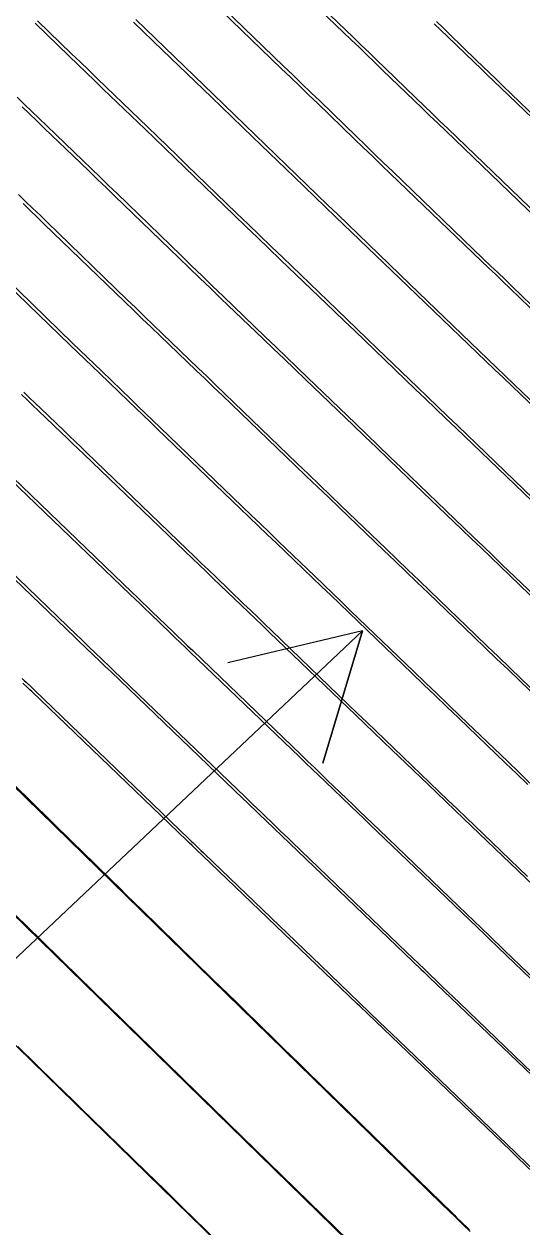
# Model space of a CAD drawing. Extents: x 954385 to 988206, y 1868364 to 1924553.
# Drawn here: x 955530.6 to 955552.2, y 1923273.7 to 1923325.9 of the extents above; entities that cross this region are included whole.
import ezdxf

# ---------------------------------------------------------------- set-up
doc = ezdxf.new("R2010")
doc.units = 0
for name, color, linetype in [('1', 7, 'Continuous'), ('Ex_Major Contours', 7, 'Continuous'), ('Ex_Minor Contours', 7, 'Continuous'), ('Slopes', 7, 'Continuous')]:
    doc.layers.add(name, color=color, linetype=linetype)

msp = doc.modelspace()

# ---------------------------------------------------------------- linework, layer by layer
at = {"layer": '1'}
for points in [[(955541.845, 1923328.276), (955544.903, 1923325.329), (955545.245, 1923324.999), (955545.586, 1923324.669), (955545.928, 1923324.339), (955546.269, 1923324.009), (955547.633, 1923322.687), (955547.974, 1923322.356), (955548.315, 1923322.026), (955548.657, 1923321.696), (955548.999, 1923321.367), (955553.718, 1923316.823)], [(955553.05, 1923313.301), (955551.795, 1923314.511), (955551.481, 1923314.813), (955551.167, 1923315.116), (955550.853, 1923315.418), (955550.539, 1923315.72), (955546.612, 1923319.501), (955546.216, 1923319.882), (955545.822, 1923320.263), (955545.427, 1923320.644), (955545.033, 1923321.026), (955543.457, 1923322.554), (955543.063, 1923322.935), (955542.669, 1923323.317), (955542.274, 1923323.698), (955541.879, 1923324.079), (955539.284, 1923326.58)], [(955489.905, 1923326.347), (955490.56, 1923325.712), (955496.424, 1923320.03), (955496.438, 1923320.017), (955500.738, 1923315.849), (955500.743, 1923315.844), (955510.792, 1923306.11), (955510.799, 1923306.103), (955517.97, 1923299.148), (955517.978, 1923299.14), (955546.543, 1923271.234)], [(955553.106, 1923304.922), (955549.429, 1923308.459), (955548.992, 1923308.88), (955548.554, 1923309.301), (955548.117, 1923309.722), (955547.679, 1923310.143), (955545.93, 1923311.829), (955545.492, 1923312.25), (955545.055, 1923312.672), (955544.617, 1923313.093), (955544.18, 1923313.514), (955541.837, 1923315.769), (955541.336, 1923316.253), (955540.835, 1923316.736), (955540.334, 1923317.22), (955539.834, 1923317.705), (955537.686, 1923319.787), (955537.26, 1923320.2), (955536.834, 1923320.612), (955536.408, 1923321.024), (955535.981, 1923321.435), (955534.162, 1923323.189), (955533.791, 1923323.546), (955533.421, 1923323.904), (955533.051, 1923324.262), (955532.681, 1923324.62), (955531.202, 1923326.053)], [(955556.513, 1923305.806), (955551.868, 1923310.275), (955551.492, 1923310.637), (955551.116, 1923310.999), (955550.74, 1923311.361), (955550.365, 1923311.722), (955548.862, 1923313.17), (955548.486, 1923313.532), (955548.111, 1923313.894), (955547.735, 1923314.255), (955547.359, 1923314.617), (955544.224, 1923317.635), (955543.776, 1923318.067), (955543.328, 1923318.5), (955542.881, 1923318.932), (955542.434, 1923319.365), (955540.646, 1923321.098), (955540.199, 1923321.532), (955539.751, 1923321.964), (955539.304, 1923322.397), (955538.856, 1923322.829), (955536.723, 1923324.884), (955536.303, 1923325.289), (955535.883, 1923325.695), (955535.464, 1923326.1)], [(955569.307, 1923305.987), (955567.266, 1923307.949), (955567.177, 1923308.034), (955567.089, 1923308.119), (955566.868, 1923308.332), (955566.736, 1923308.459), (955559.183, 1923315.726), (955558.992, 1923315.909), (955558.802, 1923316.092), (955558.611, 1923316.276), (955558.421, 1923316.459), (955557.659, 1923317.193), (955557.469, 1923317.376), (955557.279, 1923317.56), (955557.088, 1923317.743), (955556.898, 1923317.926), (955551.386, 1923323.233), (955551.097, 1923323.511), (955550.809, 1923323.79), (955550.52, 1923324.068), (955550.232, 1923324.347), (955549.08, 1923325.464), (955548.792, 1923325.743), (955548.504, 1923326.022)], [(955530.317, 1923322.733), (955530.638, 1923322.423), (955530.958, 1923322.113), (955531.279, 1923321.803), (955531.6, 1923321.493), (955533.177, 1923319.973), (955533.547, 1923319.616), (955533.917, 1923319.259), (955534.286, 1923318.902), (955534.655, 1923318.545), (955537.429, 1923315.856), (955537.885, 1923315.414), (955538.341, 1923314.973), (955538.798, 1923314.532), (955539.255, 1923314.091), (955541.084, 1923312.33), (955541.542, 1923311.89), (955541.999, 1923311.45), (955542.456, 1923311.009), (955542.913, 1923310.569), (955544.994, 1923308.565), (955545.493, 1923308.084), (955545.992, 1923307.603), (955546.492, 1923307.122), (955546.991, 1923306.642), (955549.698, 1923304.037), (955550.114, 1923303.637), (955550.531, 1923303.236), (955550.947, 1923302.835), (955551.364, 1923302.434), (955553.029, 1923300.831)], [(955549.963, 1923273.485), (955549.655, 1923273.786), (955549.347, 1923274.087), (955549.038, 1923274.387), (955548.73, 1923274.688), (955521.372, 1923301.416), (955521.052, 1923301.728), (955520.731, 1923302.041), (955520.411, 1923302.353), (955520.089, 1923302.664), (955514.185, 1923308.39), (955513.869, 1923308.697), (955513.553, 1923309.004), (955513.237, 1923309.31), (955512.921, 1923309.616), (955503.872, 1923318.382), (955503.685, 1923318.563), (955503.497, 1923318.745)], [(955530.374, 1923318.511), (955530.687, 1923318.209), (955530.999, 1923317.907), (955531.312, 1923317.605), (955531.624, 1923317.302), (955535.076, 1923313.956), (955535.461, 1923313.582), (955535.848, 1923313.209), (955536.234, 1923312.836), (955536.621, 1923312.463), (955538.169, 1923310.973), (955538.556, 1923310.6), (955538.943, 1923310.228), (955539.33, 1923309.855), (955539.717, 1923309.482), (955542.47, 1923306.83), (955542.95, 1923306.367), (955543.43, 1923305.905), (955543.911, 1923305.443), (955544.391, 1923304.981), (955546.312, 1923303.133), (955546.792, 1923302.671), (955547.272, 1923302.208), (955547.752, 1923301.746), (955548.233, 1923301.284), (955550.217, 1923299.374), (955550.708, 1923298.901), (955551.199, 1923298.429), (955551.69, 1923297.956), (955552.181, 1923297.484), (955555.335, 1923294.452)], [(955552.56, 1923292.958), (955552.079, 1923293.422), (955551.597, 1923293.885), (955549.542, 1923295.86), (955549.039, 1923296.344), (955548.536, 1923296.828), (955548.033, 1923297.312), (955547.53, 1923297.796), (955544.8, 1923300.424), (955544.407, 1923300.803), (955544.014, 1923301.181), (955543.62, 1923301.559), (955543.227, 1923301.937), (955541.655, 1923303.45), (955541.261, 1923303.829), (955540.868, 1923304.207), (955540.475, 1923304.585), (955540.082, 1923304.964), (955536.52, 1923308.396), (955536.203, 1923308.701), (955535.887, 1923309.006), (955535.57, 1923309.311), (955535.254, 1923309.616), (955533.987, 1923310.835), (955533.67, 1923311.14), (955533.354, 1923311.446), (955533.038, 1923311.751), (955532.722, 1923312.057), (955528.593, 1923316.06)], [(955498.328, 1923312.615), (955507.187, 1923304.033), (955507.612, 1923303.621), (955508.037, 1923303.209), (955508.463, 1923302.796), (955508.888, 1923302.384), (955514.382, 1923297.056), (955514.799, 1923296.651), (955515.216, 1923296.246), (955515.632, 1923295.84), (955516.048, 1923295.434), (955543.386, 1923268.727)], [(955530.615, 1923309.92), (955530.86, 1923309.682), (955531.106, 1923309.444), (955531.353, 1923309.207), (955532.338, 1923308.258), (955532.585, 1923308.021), (955532.831, 1923307.784), (955533.077, 1923307.547), (955533.324, 1923307.309), (955537.695, 1923303.098), (955538.001, 1923302.804), (955538.306, 1923302.509), (955538.612, 1923302.215), (955538.919, 1923301.92), (955540.143, 1923300.742), (955540.449, 1923300.448), (955540.755, 1923300.153), (955541.061, 1923299.859), (955541.367, 1923299.564), (955545.089, 1923295.981), (955545.481, 1923295.604), (955545.873, 1923295.227), (955546.265, 1923294.85), (955546.656, 1923294.473), (955548.224, 1923292.966), (955548.616, 1923292.589), (955549.008, 1923292.212), (955549.4, 1923291.836), (955549.791, 1923291.459), (955552.458, 1923288.894)], [(955530.127, 1923306.223), (955535.307, 1923301.233), (955535.526, 1923301.022), (955535.745, 1923300.811), (955535.963, 1923300.6), (955536.182, 1923300.39), (955537.058, 1923299.547), (955537.277, 1923299.336), (955537.496, 1923299.126), (955537.715, 1923298.915), (955537.934, 1923298.704), (955542.648, 1923294.166), (955542.929, 1923293.896), (955543.21, 1923293.626), (955543.49, 1923293.356), (955543.771, 1923293.086), (955544.894, 1923292.007), (955545.175, 1923291.737), (955545.455, 1923291.467), (955545.736, 1923291.197), (955546.017, 1923290.927), (955549.463, 1923287.611), (955550.129, 1923286.971), (955550.795, 1923286.33), (955551.461, 1923285.69), (955552.127, 1923285.049), (955555.804, 1923281.515)], [(955526.93, 1923305.136), (955532.919, 1923299.367), (955533.051, 1923299.24), (955533.183, 1923299.113), (955533.314, 1923298.986), (955533.446, 1923298.859), (955533.974, 1923298.352), (955534.106, 1923298.225), (955534.238, 1923298.098), (955534.369, 1923297.971), (955534.501, 1923297.844), (955540.208, 1923292.351), (955540.377, 1923292.188), (955540.547, 1923292.025), (955540.716, 1923291.862), (955540.886, 1923291.699), (955541.564, 1923291.047), (955541.733, 1923290.884), (955541.903, 1923290.721), (955542.072, 1923290.558), (955542.242, 1923290.395), (955546.468, 1923286.329), (955547.227, 1923285.6), (955547.985, 1923284.87), (955548.744, 1923284.14), (955549.503, 1923283.411), (955553.861, 1923279.221)], [(955530.531, 1923297.502), (955530.621, 1923297.415), (955530.71, 1923297.329), (955530.934, 1923297.114), (955531.068, 1923296.984), (955537.767, 1923290.536), (955537.825, 1923290.48), (955537.883, 1923290.424), (955537.942, 1923290.368), (955538, 1923290.312), (955538.292, 1923290.031), (955538.408, 1923289.919), (955538.467, 1923289.863), (955543.473, 1923285.047), (955544.324, 1923284.228), (955545.176, 1923283.41), (955546.027, 1923282.591), (955546.878, 1923281.772), (955551.919, 1923276.927), (955551.987, 1923276.861), (955552.056, 1923276.795), (955555.591, 1923273.393)]]:
    msp.add_lwpolyline(points, dxfattribs=at)
at = {"layer": 'Ex_Major Contours'}
for points in [[(955539.183, 1923326.477), (955541.778, 1923323.981), (955542.174, 1923323.601), (955542.569, 1923323.22), (955542.964, 1923322.838), (955543.359, 1923322.457), (955544.938, 1923320.93), (955545.333, 1923320.549), (955545.729, 1923320.168), (955546.124, 1923319.787), (955546.52, 1923319.406), (955550.45, 1923315.633), (955550.764, 1923315.331), (955551.079, 1923315.029), (955551.394, 1923314.727), (955551.708, 1923314.425), (955552.966, 1923313.216)], [(955552.475, 1923292.896), (955551.992, 1923293.36), (955551.508, 1923293.824), (955549.459, 1923295.79), (955548.957, 1923296.272), (955548.454, 1923296.754), (955547.952, 1923297.237), (955547.449, 1923297.719), (955544.705, 1923300.356), (955544.312, 1923300.733), (955543.92, 1923301.11), (955543.527, 1923301.487), (955543.134, 1923301.864), (955541.563, 1923303.371), (955541.17, 1923303.748), (955540.778, 1923304.125), (955540.385, 1923304.502), (955539.992, 1923304.879), (955536.412, 1923308.318), (955536.096, 1923308.622), (955535.78, 1923308.925), (955535.464, 1923309.229), (955535.148, 1923309.532), (955533.884, 1923310.746), (955533.569, 1923311.049), (955533.253, 1923311.353), (955532.938, 1923311.657), (955532.623, 1923311.961), (955528.475, 1923315.971)]]:
    msp.add_lwpolyline(points, dxfattribs=at)
at = {"layer": 'Ex_Minor Contours'}
for points in [[(955553.634, 1923316.735), (955548.908, 1923321.272), (955548.566, 1923321.601), (955548.224, 1923321.931), (955547.882, 1923322.26), (955547.54, 1923322.59), (955546.174, 1923323.911), (955545.832, 1923324.241), (955545.49, 1923324.571), (955545.148, 1923324.901), (955544.806, 1923325.23), (955541.746, 1923328.172)], [(955531.097, 1923325.944), (955532.576, 1923324.515), (955532.945, 1923324.157), (955533.315, 1923323.8), (955533.686, 1923323.443), (955534.056, 1923323.087), (955535.875, 1923321.338), (955536.301, 1923320.927), (955536.728, 1923320.517), (955537.153, 1923320.106), (955537.579, 1923319.694), (955539.735, 1923317.61), (955540.237, 1923317.126), (955540.739, 1923316.642), (955541.241, 1923316.159), (955541.743, 1923315.676), (955544.082, 1923313.43), (955544.521, 1923313.009), (955544.96, 1923312.588), (955545.398, 1923312.166), (955545.837, 1923311.745), (955547.591, 1923310.06), (955548.03, 1923309.639), (955548.468, 1923309.217), (955548.907, 1923308.796), (955549.346, 1923308.375), (955553.024, 1923304.845)], [(955556.437, 1923305.728), (955551.785, 1923310.192), (955551.409, 1923310.553), (955551.032, 1923310.915), (955550.655, 1923311.276), (955550.279, 1923311.638), (955548.772, 1923313.085), (955548.396, 1923313.447), (955548.019, 1923313.808), (955547.643, 1923314.17), (955547.266, 1923314.532), (955544.132, 1923317.541), (955543.683, 1923317.973), (955543.234, 1923318.405), (955542.785, 1923318.837), (955542.337, 1923319.27), (955540.545, 1923321.003), (955540.097, 1923321.435), (955539.648, 1923321.868), (955539.2, 1923322.3), (955538.751, 1923322.733), (955536.62, 1923324.782), (955536.199, 1923325.186), (955535.78, 1923325.591), (955535.36, 1923325.996)], [(955556.817, 1923317.837), (955551.297, 1923323.137), (955551.008, 1923323.415), (955550.719, 1923323.693), (955550.43, 1923323.972), (955550.141, 1923324.25), (955548.988, 1923325.365), (955548.699, 1923325.644), (955548.411, 1923325.922)], [(955552.95, 1923300.757), (955551.281, 1923302.36), (955550.864, 1923302.761), (955550.446, 1923303.162), (955550.029, 1923303.562), (955549.611, 1923303.963), (955546.906, 1923306.559), (955546.406, 1923307.039), (955545.905, 1923307.52), (955545.404, 1923308.001), (955544.903, 1923308.482), (955542.814, 1923310.489), (955542.357, 1923310.928), (955541.9, 1923311.367), (955541.443, 1923311.806), (955540.986, 1923312.245), (955539.157, 1923314), (955538.7, 1923314.44), (955538.243, 1923314.879), (955537.787, 1923315.319), (955537.331, 1923315.759), (955534.545, 1923318.453), (955534.176, 1923318.809), (955533.807, 1923319.165), (955533.438, 1923319.521), (955533.068, 1923319.877), (955531.493, 1923321.392), (955531.172, 1923321.701), (955530.851, 1923322.01), (955530.531, 1923322.319)], [(955530.574, 1923318.115), (955530.886, 1923317.814), (955531.198, 1923317.513), (955531.51, 1923317.212), (955534.977, 1923313.86), (955535.362, 1923313.488), (955535.748, 1923313.116), (955536.134, 1923312.744), (955536.521, 1923312.373), (955538.067, 1923310.888), (955538.454, 1923310.517), (955538.84, 1923310.146), (955539.227, 1923309.775), (955539.613, 1923309.404), (955542.381, 1923306.745), (955542.861, 1923306.284), (955543.341, 1923305.823), (955543.821, 1923305.362), (955544.302, 1923304.901), (955546.223, 1923303.058), (955546.703, 1923302.597), (955547.183, 1923302.136), (955547.663, 1923301.675), (955548.143, 1923301.214), (955550.135, 1923299.3), (955550.627, 1923298.827), (955551.119, 1923298.355), (955551.612, 1923297.882), (955552.104, 1923297.41), (955555.254, 1923294.388)], [(955530.513, 1923309.826), (955530.758, 1923309.59), (955531.003, 1923309.354), (955531.248, 1923309.118), (955532.23, 1923308.176), (955532.475, 1923307.94), (955532.721, 1923307.705), (955532.966, 1923307.469), (955533.211, 1923307.233), (955537.604, 1923303.014), (955537.909, 1923302.721), (955538.214, 1923302.428), (955538.519, 1923302.135), (955538.825, 1923301.842), (955540.046, 1923300.67), (955540.351, 1923300.377), (955540.656, 1923300.084), (955540.961, 1923299.791), (955541.267, 1923299.498), (955545.007, 1923295.905), (955545.398, 1923295.529), (955545.789, 1923295.154), (955546.179, 1923294.779), (955546.57, 1923294.404), (955548.134, 1923292.903), (955548.525, 1923292.528), (955548.916, 1923292.153), (955549.307, 1923291.778), (955549.698, 1923291.403), (955553.397, 1923287.854)], [(955530.011, 1923306.148), (955535.215, 1923301.149), (955535.433, 1923300.94), (955535.65, 1923300.73), (955535.868, 1923300.521), (955536.086, 1923300.312), (955536.957, 1923299.476), (955537.175, 1923299.267), (955537.393, 1923299.058), (955537.611, 1923298.849), (955537.828, 1923298.64), (955542.565, 1923294.09), (955542.844, 1923293.822), (955543.123, 1923293.554), (955543.402, 1923293.286), (955543.682, 1923293.018), (955544.799, 1923291.946), (955545.078, 1923291.678), (955545.358, 1923291.41), (955545.637, 1923291.142), (955545.916, 1923290.874), (955550.622, 1923286.359), (955550.764, 1923286.223), (955551.191, 1923285.814), (955556.164, 1923281.045)], [(955526.81, 1923305.063), (955532.826, 1923299.283), (955532.956, 1923299.158), (955533.087, 1923299.033), (955533.217, 1923298.908), (955533.347, 1923298.783), (955533.869, 1923298.283), (955533.999, 1923298.158), (955534.129, 1923298.032), (955534.26, 1923297.907), (955534.39, 1923297.782), (955540.122, 1923292.276), (955540.29, 1923292.115), (955540.458, 1923291.954), (955540.625, 1923291.793), (955540.793, 1923291.632), (955541.464, 1923290.988), (955541.799, 1923290.666), (955542.135, 1923290.345), (955547.848, 1923284.864), (955547.962, 1923284.754), (955548.19, 1923284.535), (955553.94, 1923279.022)], [(955557.983, 1923269.572), (955553.343, 1923275.368), (955553.22, 1923275.516), (955553.093, 1923275.66), (955552.961, 1923275.799), (955552.825, 1923275.934), (955552.27, 1923276.467), (955552.131, 1923276.6), (955551.992, 1923276.733), (955551.854, 1923276.866), (955551.715, 1923276.999), (955545.18, 1923283.266), (955545.073, 1923283.369), (955538.353, 1923289.816), (955538.128, 1923290.031), (955537.904, 1923290.246), (955537.792, 1923290.353), (955537.68, 1923290.461), (955530.952, 1923296.924), (955530.866, 1923297.007), (955530.78, 1923297.089), (955530.566, 1923297.295)], [(955528.55, 1923294.466), (955531.774, 1923291.316), (955532.104, 1923290.994), (955532.433, 1923290.672), (955532.763, 1923290.35), (955533.092, 1923290.028), (955534.41, 1923288.739), (955534.739, 1923288.417), (955535.069, 1923288.095), (955535.398, 1923287.772), (955535.727, 1923287.45), (955538.781, 1923284.462), (955539.125, 1923284.126), (955539.468, 1923283.79), (955539.812, 1923283.454), (955540.156, 1923283.118), (955541.531, 1923281.774), (955541.875, 1923281.438), (955542.218, 1923281.102), (955542.562, 1923280.766), (955542.906, 1923280.43), (955545.788, 1923277.611), (955546.504, 1923276.911), (955547.22, 1923276.211), (955549.197, 1923274.277), (955549.283, 1923274.193), (955549.369, 1923274.11), (955549.454, 1923274.026), (955549.54, 1923273.942), (955549.934, 1923273.558)], [(955546.464, 1923271.356), (955539.476, 1923278.189), (955539.383, 1923278.281), (955532.311, 1923285.198), (955532.302, 1923285.208), (955531.267, 1923286.218), (955530.823, 1923286.652), (955525.644, 1923291.712)], [(955539.036, 1923273.027), (955537.481, 1923274.548), (955537.092, 1923274.928), (955536.703, 1923275.308), (955536.315, 1923275.688), (955535.926, 1923276.068), (955533.561, 1923278.38), (955533.16, 1923278.772), (955532.759, 1923279.163), (955532.358, 1923279.555), (955531.957, 1923279.947), (955530.354, 1923281.515)]]:
    msp.add_lwpolyline(points, dxfattribs=at)
at = {"layer": 'Slopes'}
msp.add_lwpolyline([(955407.131, 1923168.928), (955545.299, 1923299.568), (955543.584, 1923293.818), (955545.299, 1923299.568), (955539.462, 1923298.178)], dxfattribs=at)

doc.saveas('drawing.dxf')
